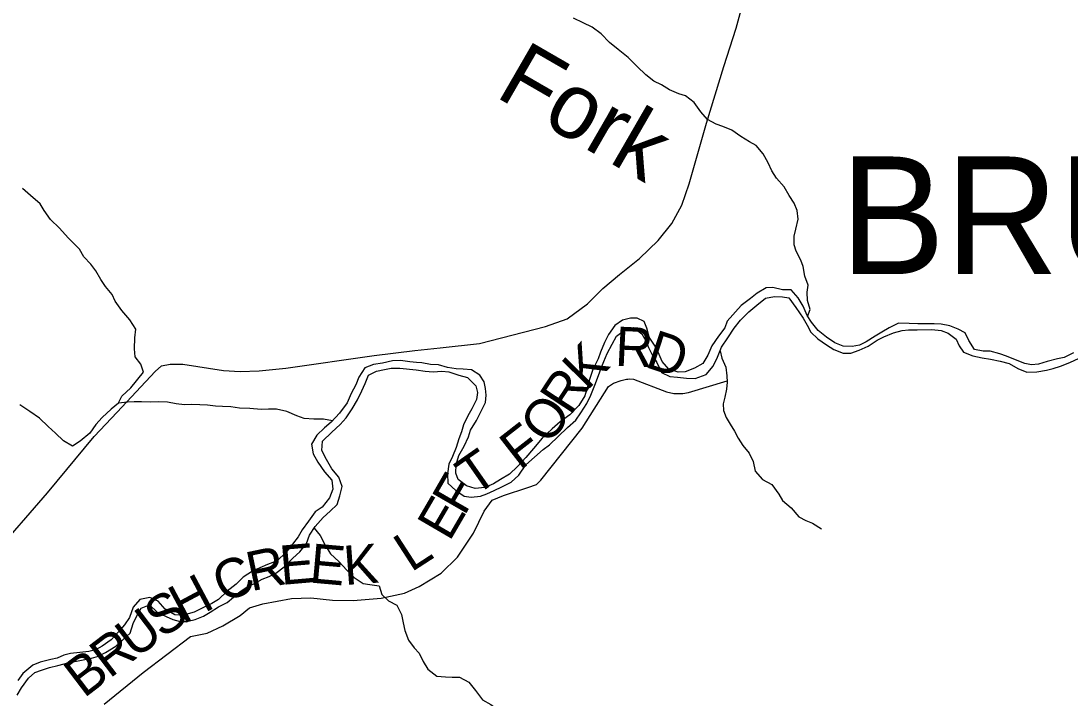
# Model space of a CAD drawing. Extents: x 1624196 to 2029251, y 146837 to 440034.
# Drawn here: x 1751872 to 1759899, y 306854 to 312033 of the extents above; entities that cross this region are included whole.
import ezdxf

# ---------------------------------------------------------------- set-up
doc = ezdxf.new("R2010")
doc.units = 0
for name, color, linetype in [('GM_X_Minor_River', 7, 'Continuous'), ('GM_X_Minor_River_Text', 7, 'Continuous'), ('GM_X_State_Route', 7, 'Continuous'), ('GM_X_Township_Road', 7, 'Continuous'), ('GM_X_Township_Road_Text', 7, 'Continuous'), ('GM_X_Township_Text', 7, 'Continuous')]:
    doc.layers.add(name, color=color, linetype=linetype)

msp = doc.modelspace()

# ---------------------------------------------------------------- linework, layer by layer
at = {"layer": 'GM_X_Minor_River'}
for points in [[(1757891.3, 309773.8), (1757911.9, 309825.4), (1757890.3, 309895.7), (1757886.8, 309957.9), (1757895.1, 310012), (1757869.6, 310082.4), (1757858, 310154.7), (1757840.3, 310204.9), (1757802.7, 310271.3), (1757787.1, 310321.6), (1757787.5, 310387.8), (1757801.9, 310441.8), (1757818.4, 310516), (1757810.9, 310584.2), (1757787.2, 310640.5), (1757749.6, 310698.9), (1757712, 310765.3), (1757654.3, 310829.9), (1757618.7, 310886.3), (1757589.1, 310948.6), (1757551.5, 311017.1), (1757497.8, 311079.6), (1757446, 311110), (1757380.2, 311150.6), (1757310.4, 311199.1), (1757242.5, 311225.7), (1757190.6, 311244), (1757124.8, 311278.6), (1757073.1, 311339.1), (1757023.5, 311409.6), (1756957.8, 311460.1), (1756905.8, 311476.5), (1756834, 311507.1), (1756772.1, 311543.6), (1756714.3, 311574), (1756654.5, 311620.5), (1756586.9, 311685.2), (1756517.3, 311753.8), (1756441.6, 311814.5), (1756375.9, 311869), (1756312.3, 311935.6), (1756242.5, 311986.2), (1756174.7, 312018.8), (1756100.8, 312055.3)], [(1752614.9, 309108), (1752644.5, 309162.5), (1752712.9, 309226.2), (1752809.7, 309345.8), (1752788.1, 309408.1), (1752746.4, 309464.5), (1752740.8, 309526.6), (1752743.3, 309608.8), (1752749.7, 309674.8), (1752704.2, 309747.3), (1752642.6, 309819.8), (1752593, 309890.2), (1752569.3, 309940.5), (1752519.7, 310002.9), (1752482, 310055.3), (1752444.4, 310121.6), (1752406.8, 310174), (1752353.1, 310230.4), (1752319.5, 310286.7), (1752234, 310373.4), (1752166.4, 310448), (1752096.8, 310514.6), (1752049.2, 310583), (1752017.6, 310635.3), (1751945.9, 310697.9), (1751882.3, 310752.4)], [(1759483, 309440.2), (1759413.1, 309468.8), (1759361.2, 309487.1), (1759287.3, 309507.7), (1759235.2, 309508), (1759169.2, 309520.5), (1759125.6, 309589), (1759096, 309647.3), (1759044.1, 309675.7), (1758980.2, 309700.2), (1758912.2, 309714.7), (1758860.2, 309717), (1758786.1, 309717.5), (1758734, 309715.8), (1758668, 309718.2), (1758587.9, 309720.8), (1758515.6, 309687.1), (1758459.3, 309653.4), (1758409.1, 309621.6), (1758338.7, 309580), (1758288.5, 309554.2), (1758232.3, 309542.5), (1758164.3, 309545), (1758100.4, 309571.5), (1758036.6, 309614), (1757972.9, 309666.5), (1757921.3, 309729.1), (1757887.6, 309779.4), (1757858, 309851.8), (1757818.4, 309916.2), (1757764.7, 309976.8), (1757698.7, 309977.2), (1757624.7, 309995.7), (1757574.6, 309992), (1757504.3, 309950.4), (1757454, 309910.6), (1757383.5, 309856.9), (1757274.6, 309737.2), (1757258.3, 309687.2), (1757209.8, 309623.3), (1757159.2, 309549.4), (1757128.7, 309477.4), (1757090.3, 309413.5), (1757025.9, 309377.8), (1756953.7, 309348.2), (1756899.6, 309346.5), (1756829.7, 309369), (1756778, 309429.5), (1756756.3, 309481.8), (1756724.7, 309546.2), (1756679.1, 309614.7), (1756661.6, 309683), (1756639.9, 309733.3), (1756588, 309759.7), (1756536, 309760), (1756473.8, 309744.4), (1756415.5, 309704.6), (1756366.9, 309634.8), (1756336.5, 309572.8), (1756306, 309500.8), (1756289.6, 309448.7), (1756249, 309366.7), (1756222.5, 309290.7), (1756206.1, 309234.6), (1756185.6, 309166.6), (1756141.1, 309090.7), (1756070.5, 309020.9), (1755998.1, 308967.2), (1755935.7, 308913.5), (1755861.1, 308841.7), (1755794.5, 308761.9), (1755734, 308694.1), (1755671.5, 308626.3), (1755609, 308566.6), (1755540.7, 308526.9), (1755488.4, 308493.1), (1755420.1, 308465.5), (1755348, 308455.9), (1755280, 308476.4), (1755216.3, 308525), (1755198.6, 308575.2), (1755203, 308641.4), (1755223.5, 308709.5), (1755264.1, 308781.4), (1755296.6, 308853.4), (1755312.9, 308903.4), (1755357.5, 308977.4), (1755394, 309047.3), (1755426.5, 309115.3), (1755430.8, 309171.4), (1755427.2, 309221.6), (1755415.5, 309271.8), (1755381.8, 309324.2), (1755320, 309364.7), (1755256, 309369.1), (1755201.9, 309371.5), (1755135.9, 309381.9), (1755068, 309402.4), (1755005.9, 309406.8), (1754938, 309419.3), (1754897.5, 309419.6)], [(1754897, 309365.4), (1754963.6, 309355), (1755025.6, 309350.5), (1755091.7, 309354.1), (1755145.7, 309349.8), (1755223.6, 309323.2), (1755289.6, 309306.7), (1755353.2, 309242.1), (1755364.9, 309191.9), (1755356.5, 309137.8), (1755322, 309065.8), (1755291.6, 309011.9), (1755259.1, 308943.9), (1755242.8, 308889.8), (1755222.4, 308835.8), (1755201.9, 308771.8), (1755173.4, 308701.8), (1755147, 308643.8), (1755134.5, 308569.6), (1755138, 308497.4), (1755199.7, 308442.8), (1755263.5, 308398.3), (1755315.5, 308390), (1755387.6, 308397.5), (1755437.8, 308415.2), (1755494, 308441), (1755550.3, 308470.7), (1755622.6, 308506.3), (1755681, 308558.1), (1755735.6, 308638), (1755802.1, 308697.7), (1755866.5, 308755.5), (1755916.8, 308791.2), (1755983.3, 308855), (1756053.9, 308924.7), (1756118.3, 308978.5), (1756154.7, 309036.4), (1756201.2, 309108.3), (1756231.7, 309170.3), (1756264.2, 309246.3), (1756290.8, 309320.3), (1756311.2, 309376.4), (1756331.5, 309428.4), (1756358, 309490.4), (1756394.5, 309560.4), (1756428.9, 309622.3), (1756487.3, 309666.1), (1756559.5, 309689.7), (1756623.3, 309639.1), (1756652.9, 309586.8), (1756674.6, 309536.5), (1756702.3, 309480.2), (1756737.9, 309421.8), (1756773.4, 309345.3), (1756837.3, 309314.8), (1756895.3, 309308.4), (1756963.4, 309300), (1757031.4, 309297.5), (1757113.7, 309329.1), (1757168.2, 309392.9), (1757200.7, 309460.9), (1757233.2, 309536.9), (1757279.8, 309610.8), (1757328.3, 309682.7), (1757376.8, 309744.6), (1757441.3, 309808.4), (1757501.7, 309860.1), (1757568.1, 309911.8), (1757638.3, 309925.4), (1757698.3, 309923), (1757748.3, 309916.7), (1757801.9, 309842.1), (1757857.4, 309759.5), (1757887.1, 309705.2), (1757916.7, 309652.9), (1757970.5, 309602.4), (1758036.2, 309555.8), (1758092, 309519.4), (1758163.9, 309492.8), (1758222, 309492.5), (1758286.2, 309514.1), (1758354.5, 309545.8), (1758422.9, 309591.5), (1758475.1, 309617.2), (1758549.4, 309646.8), (1758613.6, 309666.4), (1758663.7, 309670.1), (1758729.7, 309669.7), (1758841.9, 309673), (1758913.9, 309664.5), (1758965.8, 309644.1), (1759027.6, 309599.6), (1759051.3, 309549.3), (1759085, 309499), (1759154.9, 309472.4), (1759226.8, 309455.9), (1759290.8, 309445.5), (1759364.8, 309431), (1759432.8, 309412.5), (1759500.6, 309373.9), (1759568.5, 309347.4)], [(1757221.9, 309510.5), (1757234.7, 309454.7), (1757264.2, 309384.3), (1757273.8, 309320), (1757275.5, 309269.9), (1757271.1, 309217.8), (1757256.7, 309155.7), (1757244.3, 309103.6), (1757248, 309053.5), (1757267.7, 308999.2), (1757297.4, 308948.8), (1757333, 308894.5), (1757360.7, 308842.1), (1757396.4, 308785.7), (1757444, 308727.3), (1757473.6, 308662.9), (1757489.2, 308590.6), (1757546.8, 308526), (1757616.6, 308487.5), (1757672.2, 308414.9), (1757697.9, 308364.6), (1757765.6, 308308), (1757825.2, 308241.5), (1757877.1, 308213), (1757929, 308190.6), (1757996.8, 308148.1)], [(1759925.9, 309495.5), (1759855.5, 309459.9), (1759803.4, 309448.2), (1759725.2, 309428.6), (1759659, 309409), (1759604.9, 309403.3), (1759552.9, 309413.7), (1759483, 309440.2)], [(1754776.7, 309435.6), (1754714.7, 309434), (1754638.6, 309416.4), (1754568.5, 309404.8), (1754502.3, 309379.2), (1754457.8, 309309.3), (1754433.5, 309249.4), (1754399, 309183.5), (1754366.6, 309111.5), (1754308.1, 309033.8), (1754245.6, 308964), (1754195.3, 308920.3), (1754135, 308864.5), (1754094.5, 308796.7), (1754108.1, 308722.4), (1754143.7, 308658.1), (1754195.2, 308585.6), (1754250.9, 308521.2), (1754258.4, 308453), (1754232, 308385), (1754175.5, 308315.2), (1754123.3, 308279.5), (1754072.8, 308207.7), (1754022.4, 308139.9), (1753992.1, 308088), (1753949.7, 308030.1), (1753899.3, 307966.3), (1753832.9, 307904.6), (1753758.7, 307875), (1753698.5, 307849.4), (1753642.3, 307825.7), (1753572, 307780), (1753517.7, 307726.3), (1753449.3, 307672.6), (1753382.9, 307608.9), (1753332.7, 307577.2), (1753274.5, 307549.5), (1753196.2, 307509.9), (1753116.1, 307488.4), (1753050.1, 307490.8), (1752976.3, 307533.3), (1752922.7, 307595.8), (1752858.9, 307624.3), (1752780.8, 307608.7), (1752730.4, 307548.9), (1752701.9, 307471), (1752663.5, 307413.1), (1752619.2, 307361.3), (1752562.8, 307299.5), (1752492.4, 307249.9), (1752442.3, 307222.1), (1752390.2, 307210.4), (1752322.1, 307202.9), (1752250, 307195.3), (1752199.9, 307181.6), (1752149.8, 307159.9), (1752099.7, 307150.2), (1752019.6, 307128.6), (1751961.4, 307105), (1751887, 307041.3), (1751848.6, 306987.4)], [(1754505.5, 309259), (1754532, 309324.9), (1754592.2, 309354.6), (1754652.3, 309366.2), (1754704.3, 309377.9), (1754770.4, 309377.5), (1754897, 309365.4)], [(1754897.5, 309419.6), (1754846.7, 309425.1), (1754776.7, 309435.6)], [(1759568.5, 309347.4), (1759644.6, 309348.9), (1759718.8, 309362.5), (1759770.9, 309374.2), (1759827.1, 309391.9), (1759897.3, 309421.5), (1759969.6, 309453.2)], [(1751841.9, 306877.3), (1751876.3, 306933.2), (1751928.8, 307007), (1751979.1, 307050.7), (1752029.2, 307066.5), (1752091.3, 307088.1), (1752153.4, 307103.7), (1752239.6, 307127.2), (1752309.7, 307138.8), (1752359.8, 307148.5), (1752411.9, 307158.2), (1752464, 307173.9), (1752518.1, 307201.6), (1752596.5, 307251.2), (1752652.8, 307301), (1752707.1, 307350.7), (1752729.6, 307424.7), (1752762, 307488.6), (1752790.3, 307540.5), (1752854.5, 307566.2), (1752916.2, 307509.7), (1752982, 307477.2), (1753033.9, 307454.8), (1753089.8, 307440.5), (1753141.8, 307440.1), (1753203.9, 307453.8), (1753268.1, 307479.4), (1753318.3, 307511.1), (1753382.6, 307550.8), (1753448.8, 307584.5), (1753499.1, 307626.2), (1753549.3, 307670), (1753607.6, 307707.7), (1753657.8, 307731.4), (1753718, 307763.1), (1753770.1, 307784.8), (1753822.3, 307808.5), (1753884.6, 307858.2), (1753953, 307923.9), (1754005.4, 307971.7), (1754057.8, 308037.5), (1754080.2, 308099.4), (1754122.6, 308167.3), (1754185, 308235), (1754237.4, 308282.8), (1754291.7, 308334.5), (1754312.1, 308400.5), (1754328.6, 308472.6), (1754305, 308544.9), (1754249.4, 308607.3), (1754209.8, 308679.7), (1754174.3, 308748.1), (1754178.7, 308818.2), (1754251.2, 308887.8), (1754313.5, 308945.6), (1754359.9, 308997.4), (1754406.3, 309065.2), (1754446.8, 309135.1), (1754481.2, 309203), (1754505.5, 309259)], [(1754254.6, 308974.1), (1754185.8, 308988.5), (1754111.7, 308986.9), (1754039.8, 308993.4), (1753983.9, 309013.8), (1753906.1, 309046.3), (1753828.1, 309062.8), (1753766.1, 309063.2), (1753710.1, 309061.6), (1753624.1, 309070.2), (1753544.1, 309072.7), (1753478.2, 309081.1), (1753414.2, 309083.5), (1753360.2, 309085.9), (1753298.2, 309094.3), (1753240.2, 309096.6), (1753178.2, 309099), (1753122.2, 309097.4), (1753060.2, 309105.8), (1752994.3, 309116.2), (1752922.3, 309120.7), (1752862.2, 309117.1), (1752794.2, 309119.5), (1752738.2, 309119.9), (1752686.2, 309116.2), (1752618.2, 309110.6), (1752561.9, 309064.9), (1752493.4, 309001.2), (1752445.1, 308947.4), (1752398.6, 308879.5), (1752324.2, 308817.9), (1752266, 308780.2), (1752196.2, 308820.7), (1752136.6, 308881.2), (1752080.9, 308931.7), (1752013.3, 308996.2), (1751939.6, 309044.8), (1751861.9, 309097.4)], [(1754114.5, 308154.3), (1754162.2, 308096.9), (1754201.7, 308018.5), (1754241.3, 307958.1), (1754303, 307897.6), (1754364.6, 307831.1), (1754422.2, 307776.6), (1754490, 307730.1), (1754541.9, 307721.8), (1754611.9, 307711.3), (1754633.5, 307647.1), (1754685.2, 307598.6), (1754749, 307564.2), (1754784.5, 307493.8), (1754796.1, 307429.6), (1754809.8, 307371.4), (1754837.4, 307296.5), (1754879.4, 307237.5)], [(1754879.4, 307237.5), (1754919.1, 307197.1), (1754950.7, 307134.7), (1754984.3, 307074.3), (1755054.1, 307021.8), (1755120.1, 307015.3), (1755170.1, 307013), (1755226.2, 307012.6), (1755298, 306976.1), (1755349.6, 306911.6), (1755403.2, 306841), (1755467.1, 306804.5), (1755532.8, 306755.9), (1755596.7, 306735.5), (1755658.8, 306733.1), (1755736.8, 306722.5), (1755786.8, 306718.2), (1755848.9, 306715.8), (1755903, 306719.5), (1755967.1, 306729.1), (1756023.1, 306726.7), (1756077.2, 306724.4), (1756151.1, 306699.8)]]:
    msp.add_lwpolyline(points, dxfattribs=at)
at = {"layer": 'GM_X_State_Route'}
msp.add_lwpolyline([(1751655.9, 307944.7), (1752074, 308424.1), (1752431.6, 308853.9), (1752607.3, 309040.8), (1752897.9, 309353), (1752948.3, 309394.7), (1753014.4, 309408.1), (1753110.4, 309407.4), (1753422.1, 309360.7), (1753550.1, 309351.6), (1753694.1, 309356.5), (1753898.4, 309376.8), (1754575.3, 309473.4), (1754885.7, 309513), (1755079.1, 309533.8), (1755379.7, 309566.7), (1755885.5, 309695.7), (1756050.2, 309754.2), (1756207.6, 309870.8), (1756324.9, 309985.9), (1756452.2, 310094.8), (1756605.7, 310217.5), (1756747.3, 310354.4), (1756852.8, 310483.6), (1756928.3, 310625.1), (1756984.1, 310786.9), (1757117.3, 311252.7), (1757250, 311684.4), (1757345.3, 311978.1), (1757391.1, 312146.1)], dxfattribs=at)
at = {"layer": 'GM_X_Township_Road'}
msp.add_lwpolyline([(1752508.6, 306806.1), (1752807.2, 307050), (1753169.9, 307323.8), (1753295.9, 307351.6), (1753416, 307405.4), (1753548.3, 307485.3), (1753620.4, 307543.2), (1753722.2, 307574), (1753942.9, 307614.7), (1754090.6, 307620.3), (1754254.5, 307601.9), (1754414.5, 307599.5), (1754628.6, 307619), (1754806.7, 307656.7), (1754918.8, 307708.5), (1755087, 307808.3), (1755213.4, 307932.4), (1755335.8, 308116.5), (1755416.2, 308282.7), (1755476.4, 308366.8), (1755564.5, 308404.7), (1755750.6, 308464.4), (1755816.3, 308488.7), (1755849.3, 308520.4), (1756165.8, 308919.5), (1756368.1, 309237.7), (1756406.8, 309262.6), (1756464.5, 309283), (1756505.2, 309293.1), (1756515.4, 309293.1), (1756529, 309295.7), (1756558.3, 309294.5), (1756810.6, 309196.8), (1756868.4, 309184.6), (1756936.2, 309184.6), (1756981, 309192.3), (1757275.4, 309280.5)], dxfattribs=at)

# ---------------------------------------------------------------- texts
at = {"layer": 'GM_X_Minor_River_Text'}
msp.add_text('Fork', height=500.01, rotation=329.99675, dxfattribs=at).set_placement((1755490.6, 311460.1))
at = {"layer": 'GM_X_Township_Road_Text'}
for s, rotation, p in [('R', 357.30599, (1756413.6, 309396.8)), ('D', 341.85592, (1756638.7, 309389.1)), ('K', 45.58731, (1756202.4, 309200.4)), ('R', 56.69972, (1756076.7, 309006.4)), ('O', 53.98451, (1755912.7, 308780.1)), ('F', 37.97002, (1755689.7, 308589.9)), ('T', 34.93584, (1755341.8, 308389.8)), ('F', 60.06153, (1755264.1, 308239.9)), ('E', 59.75639, (1755150.2, 308044.5)), ('L', 32.90602, (1754856.8, 307812.6)), ('E', 4.969, (1753863.9, 307719.1)), ('E', 354.92352, (1754073.6, 307738.5)), ('K', 4.15855, (1754349.9, 307718.3)), ('C', 23.39025, (1753421.3, 307576.7)), ('R', 11.90775, (1753632.3, 307669.7)), ('H', 28.1072, (1753111.2, 307414.8)), ('S', 34.43596, (1752951.8, 307304.9)), ('U', 37.22143, (1752744.7, 307147.4)), ('R', 37.34934, (1752548.9, 306998.1)), ('B', 37.34489, (1752353, 306848.6))]:
    msp.add_text(s, height=300, rotation=rotation, dxfattribs=at).set_placement(p)
at = {"layer": 'GM_X_Township_Text'}
msp.add_text('BRUSH CREEK', height=900, rotation=0.00001, dxfattribs=at).set_placement((1758140.8, 310096.8))

doc.saveas('drawing.dxf')
